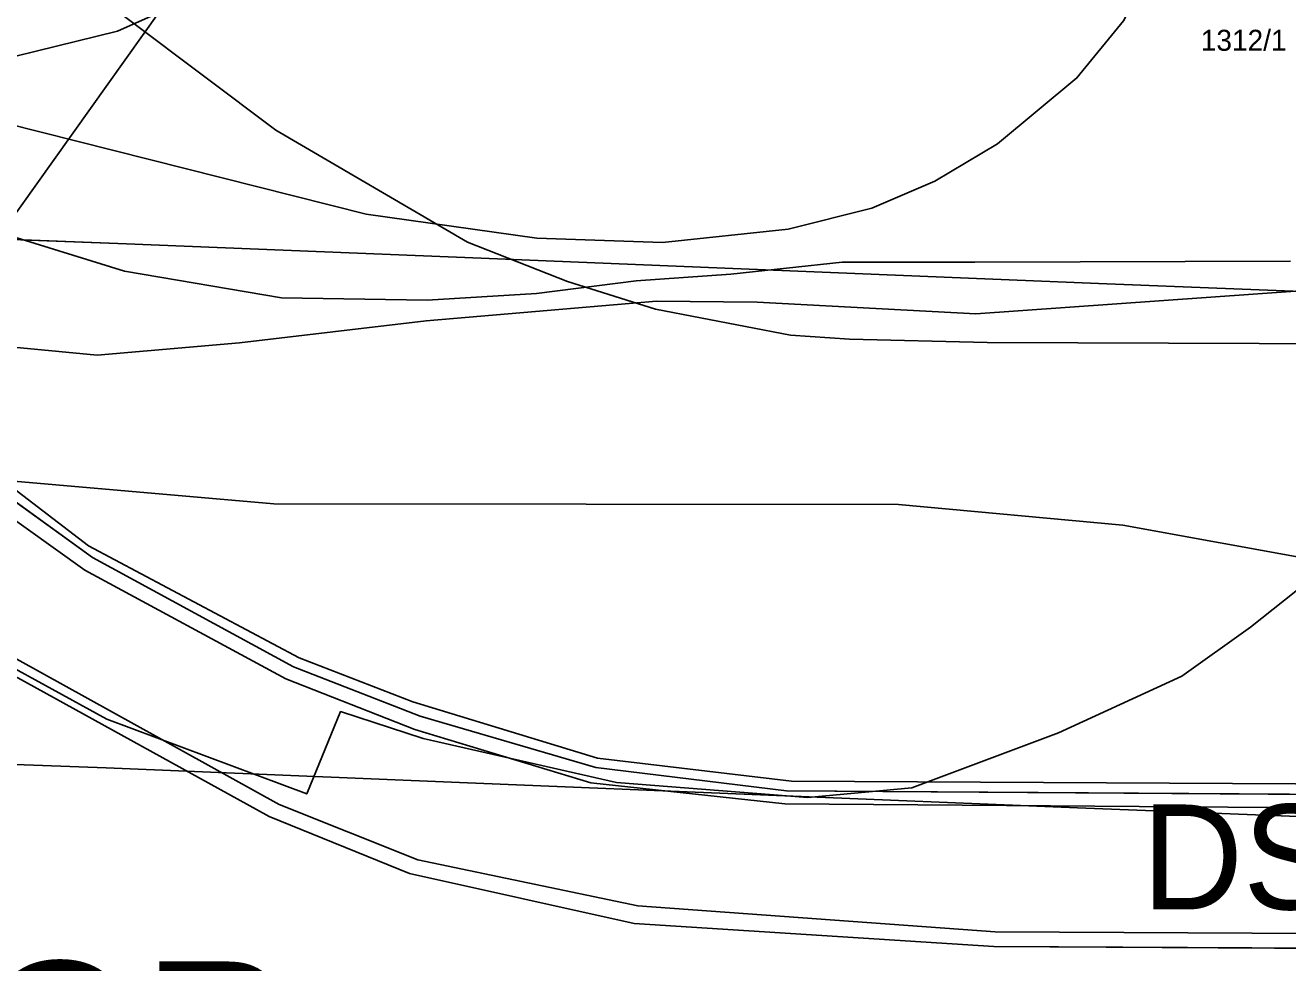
# Model space of a CAD drawing. Extents: x -706130 to -698555, y -971544 to -967260.
# Drawn here: x -705858.1 to -705737.7, y -969579.3 to -969489.9 of the extents above; entities that cross this region are included whole.
import ezdxf

# ---------------------------------------------------------------- set-up
doc = ezdxf.new("R2010")
doc.units = 0
for name, color, linetype in [('Archeologická naleziště S', 7, 'Continuous'), ('BPEJ hranice S', 7, 'Continuous'), ('BPEJ I-II trida ochrany S', 7, 'Continuous'), ('CHKO_Luzicke hory hranice S', 7, 'Continuous'), ('KN_Hranice_parcel', 7, 'Continuous'), ('KN_Hranice_parcel_vnitrni_kresba', 7, 'Continuous'), ('KN_Parcelni cisla', 7, 'Continuous'), ('KN_Polygon parcely', 7, 'Continuous'), ('KN_POZEMKY_14_OSTATNI PLOCHA', 7, 'Continuous'), ('KN_POZEMKY_2_ORNA PUDA', 7, 'Continuous'), ('KN_VYUZITI_16_ostatni plocha_silnice', 7, 'Continuous'), ('Komunikace I třídy osy N', 7, 'Continuous'), ('Komunikace popis smery a sipky', 7, 'Continuous'), ('Koridor silnicni_D03_silnice I tridy N', 7, 'Continuous'), ('Koridor silnicni_D03_silnice I tridy srafy N', 7, 'Continuous'), ('OP silnic S', 7, 'Continuous'), ('Plochy doprava silniční - silnice I třídy S', 7, 'Continuous'), ('Plochy zemědělské všeobecné CELEK S', 7, 'Continuous'), ('Regulační bloky v krajině S', 7, 'Continuous'), ('Regulační bloky zastavěné S', 7, 'Continuous'), ('Regulační kódy zastavěné S', 7, 'Continuous'), ('Spoje_dálkový komunikační kabel S', 7, 'Continuous'), ('Spoje_dálkový optický komunikační kabel S', 7, 'Continuous'), ('Trasy cykloturistické N', 7, 'Continuous'), ('VPS dopravni infrastruktury_obrys N', 7, 'Continuous'), ('VPS dopravni infrastruktury_plochy N', 7, 'Continuous'), ('VÝŠKOPIS_vrstevnice hlavní', 7, 'Continuous'), ('Zábory hodnocené - koridory', 7, 'Continuous')]:
    doc.layers.add(name, color=color, linetype=linetype)

msp = doc.modelspace()

# ---------------------------------------------------------------- linework, layer by layer
at = {"layer": 'Archeologická naleziště S'}
msp.add_lwpolyline([(-705697.43, -968947.89), (-705589.56, -969129.75), (-705860.31, -969509.69), (-705953.08, -969490.41)], dxfattribs=at)
at = {"layer": 'BPEJ hranice S'}
for points in [[(-705933.64, -969506.66), (-705933.63, -969506.66), (-705929.27, -969509.62), (-705929.2, -969509.61), (-705919.4, -969507.2), (-705909.75, -969505.03), (-705893.79, -969501.44), (-705849.32, -969490.52), (-705822.25, -969478.43), (-705785.77, -969455.15), (-705760.06, -969435.69), (-705733.66, -969416.92)], [(-705733.66, -969416.92), (-705760.06, -969435.69), (-705785.77, -969455.15), (-705822.25, -969478.43), (-705849.32, -969490.52), (-705893.79, -969501.44), (-705909.75, -969505.03), (-705919.4, -969507.2), (-705929.2, -969509.61), (-705929.27, -969509.62), (-705923.79, -969513.33)]]:
    msp.add_lwpolyline(points, dxfattribs=at)
at = {"layer": 'BPEJ I-II trida ochrany S'}
for p, q in [((-705872.58, -969525.62), (-705851.69, -969540.66)), ((-705851.69, -969540.66), (-705832.54, -969551.1)), ((-705834.84, -969565.35), (-705860.02, -969551.46)), ((-705832.54, -969551.1), (-705820.44, -969555.79)), ((-705820.44, -969555.79), (-705803.69, -969560.7)), ((-705803.69, -969560.7), (-705785.53, -969562.92)), ((-705785.53, -969562.92), (-705550.52, -969564.48)), ((-705821.47, -969570.79), (-705834.84, -969565.35)), ((-705800.04, -969575.55), (-705821.47, -969570.79)), ((-705765.75, -969577.73), (-705800.04, -969575.55)), ((-705551.76, -969579.02), (-705765.75, -969577.73))]:
    msp.add_line(p, q, dxfattribs=at)
msp.add_lwpolyline([(-705760.06, -969435.69), (-705785.77, -969455.15), (-705822.25, -969478.43), (-705849.32, -969490.52), (-705893.79, -969501.44)], dxfattribs=at)
at = {"layer": 'CHKO_Luzicke hory hranice S'}
msp.add_lwpolyline([(-705941.55, -969501.3), (-705941.55, -969501.3), (-705907.31, -969505.32), (-705889.91, -969515.01), (-705872.58, -969525.62), (-705851.69, -969540.66), (-705832.54, -969551.1), (-705820.44, -969555.79), (-705803.69, -969560.7), (-705785.53, -969562.92), (-705550.52, -969564.48), (-705371.24, -969565.74), (-705346.96, -969565.91), (-705321.55, -969559.75)], dxfattribs=at)
at = {"layer": 'KN_Hranice_parcel'}
for points in [[(-705941.55, -969501.3), (-705907.31, -969505.32), (-705889.91, -969515.01), (-705872.58, -969525.62), (-705851.69, -969540.66), (-705832.54, -969551.1), (-705820.44, -969555.79), (-705803.69, -969560.7), (-705785.53, -969562.92), (-705550.52, -969564.48), (-705371.24, -969565.74)], [(-705347.81, -969580.06), (-705357.51, -969579.12), (-705551.76, -969579.02), (-705765.75, -969577.73), (-705800.04, -969575.55), (-705821.47, -969570.79), (-705834.84, -969565.35), (-705860.02, -969551.46), (-705883.64, -969534.42), (-705897.3, -969526.11), (-705911.46, -969518.58), (-705918, -969517.26)]]:
    msp.add_lwpolyline(points, dxfattribs=at)
at = {"layer": 'KN_Hranice_parcel_vnitrni_kresba'}
for p, q in [((-705873.28, -969526.93), (-705852.43, -969541.89)), ((-705852.43, -969541.89), (-705833.26, -969552.24)), ((-705858.9, -969550.37), (-705833.89, -969564.21)), ((-705820.95, -969557.05), (-705833.26, -969552.24)), ((-705804.18, -969562.14), (-705820.95, -969557.05)), ((-705785.69, -969564.14), (-705804.18, -969562.14)), ((-705833.89, -969564.21), (-705820.66, -969569.49)), ((-705785.69, -969564.14), (-705550.56, -969565.94)), ((-705820.66, -969569.49), (-705799.7, -969573.86)), ((-705799.7, -969573.86), (-705765.63, -969576.34)), ((-705765.63, -969576.34), (-705551.65, -969577.55))]:
    msp.add_line(p, q, dxfattribs=at)
msp.add_lwpolyline([(-705941.26, -969500.11), (-705906.95, -969504.38), (-705870.89, -969525.17), (-705852.06, -969539.55), (-705831.98, -969550.25), (-705821.14, -969554.42), (-705803.54, -969559.8), (-705785.04, -969561.98), (-705550.85, -969563.22), (-705372.86, -969564.89), (-705347.07, -969565.04), (-705320.72, -969558.83)], dxfattribs=at)
at = {"layer": 'KN_Polygon parcely'}
for points in [[(-705736.36, -969338.21), (-705739.09, -969334.17), (-705792.04, -969334.09), (-705816.66, -969366.26), (-705830.36, -969402.28), (-705845.61, -969425.56), (-705859.43, -969439.87), (-705878.77, -969450.42), (-705927.26, -969471.43), (-705956.66, -969481.18), (-705951.67, -969494.05), (-705941.55, -969501.3), (-705907.31, -969505.32), (-705889.91, -969515.01), (-705872.58, -969525.62), (-705851.69, -969540.66), (-705832.54, -969551.1), (-705820.44, -969555.79), (-705803.69, -969560.7), (-705785.53, -969562.92), (-705550.52, -969564.48)], [(-705550.52, -969564.48), (-705785.53, -969562.92), (-705803.69, -969560.7), (-705820.44, -969555.79), (-705832.54, -969551.1), (-705851.69, -969540.66), (-705872.58, -969525.62), (-705889.91, -969515.01), (-705907.31, -969505.32), (-705941.55, -969501.3), (-705937.34, -969504.15), (-705923.79, -969513.33), (-705918, -969517.26), (-705911.46, -969518.58), (-705897.3, -969526.11), (-705883.64, -969534.42), (-705860.02, -969551.46), (-705834.84, -969565.35), (-705821.47, -969570.79), (-705800.04, -969575.55), (-705765.75, -969577.73), (-705551.76, -969579.02)]]:
    msp.add_lwpolyline(points, dxfattribs=at)
msp.add_lwpolyline([(-705480.64, -969625.23), (-705434.89, -969632.73), (-705401.38, -969643.36), (-705390.94, -969633.83), (-705362.98, -969604.25), (-705347.81, -969580.06), (-705357.51, -969579.12), (-705551.76, -969579.02), (-705765.75, -969577.73), (-705800.04, -969575.55), (-705821.47, -969570.79), (-705834.84, -969565.35), (-705860.02, -969551.46), (-705883.64, -969534.42), (-705897.3, -969526.11), (-705911.46, -969518.58), (-705918, -969517.26), (-705903.89, -969529.84), (-705882.7, -969548.73), (-705862.83, -969579.64), (-705856.81, -969592.97), (-705847.39, -969627.87), (-705593.1, -969627.63)], close=True, dxfattribs=at)
at = {"layer": 'KN_POZEMKY_14_OSTATNI PLOCHA'}
for p, q in [((-705872.58, -969525.62), (-705851.69, -969540.66)), ((-705851.69, -969540.66), (-705832.54, -969551.1)), ((-705834.84, -969565.35), (-705860.02, -969551.46)), ((-705832.54, -969551.1), (-705820.44, -969555.79)), ((-705820.44, -969555.79), (-705803.69, -969560.7)), ((-705803.69, -969560.7), (-705785.53, -969562.92)), ((-705785.53, -969562.92), (-705550.52, -969564.48)), ((-705821.47, -969570.79), (-705834.84, -969565.35)), ((-705800.04, -969575.55), (-705821.47, -969570.79)), ((-705765.75, -969577.73), (-705800.04, -969575.55)), ((-705551.76, -969579.02), (-705765.75, -969577.73))]:
    msp.add_line(p, q, dxfattribs=at)
at = {"layer": 'KN_POZEMKY_2_ORNA PUDA'}
for p, q in [((-705851.69, -969540.66), (-705872.58, -969525.62)), ((-705832.54, -969551.1), (-705851.69, -969540.66)), ((-705860.02, -969551.46), (-705834.84, -969565.35)), ((-705820.44, -969555.79), (-705832.54, -969551.1)), ((-705803.69, -969560.7), (-705820.44, -969555.79)), ((-705785.53, -969562.92), (-705803.69, -969560.7)), ((-705550.52, -969564.48), (-705785.53, -969562.92)), ((-705834.84, -969565.35), (-705821.47, -969570.79)), ((-705821.47, -969570.79), (-705800.04, -969575.55)), ((-705800.04, -969575.55), (-705765.75, -969577.73)), ((-705765.75, -969577.73), (-705551.76, -969579.02))]:
    msp.add_line(p, q, dxfattribs=at)
at = {"layer": 'KN_VYUZITI_16_ostatni plocha_silnice'}
for p, q in [((-705872.58, -969525.62), (-705851.69, -969540.66)), ((-705851.69, -969540.66), (-705832.54, -969551.1)), ((-705834.84, -969565.35), (-705860.02, -969551.46)), ((-705832.54, -969551.1), (-705820.44, -969555.79)), ((-705820.44, -969555.79), (-705803.69, -969560.7)), ((-705803.69, -969560.7), (-705785.53, -969562.92)), ((-705785.53, -969562.92), (-705550.52, -969564.48)), ((-705821.47, -969570.79), (-705834.84, -969565.35)), ((-705800.04, -969575.55), (-705821.47, -969570.79)), ((-705765.75, -969577.73), (-705800.04, -969575.55)), ((-705551.76, -969579.02), (-705765.75, -969577.73))]:
    msp.add_line(p, q, dxfattribs=at)
at = {"layer": 'Komunikace I třídy osy N'}
msp.add_lwpolyline([(-705875.58, -969559.81), (-705871.23, -969559.95), (-705850.4, -969560.73), (-705816.69, -969562.11), (-705757.79, -969564.53), (-705721.39, -969565.96), (-705690.98, -969567.08), (-705663.89, -969568), (-705656.81, -969568.23)], dxfattribs=at)
at = {"layer": 'Koridor silnicni_D03_silnice I tridy N'}
msp.add_lwpolyline([(-705723.29, -969615.93), (-705759.8, -969614.49), (-705818.74, -969612.07), (-705852.02, -969610.71), (-705856.81, -969592.97), (-705862.83, -969579.64), (-705882.7, -969548.73), (-705903.89, -969529.84), (-705918, -969517.26), (-705923.79, -969513.33), (-705931.09, -969508.38), (-705930.99, -969508.38), (-705917.39, -969508.62), (-705902.87, -969508.95), (-705887.1, -969509.39), (-705869.47, -969509.98), (-705848.44, -969510.77), (-705814.64, -969512.15), (-705755.79, -969514.57), (-705719.49, -969516)], dxfattribs=at)
at = {"layer": 'Koridor silnicni_D03_silnice I tridy srafy N'}
msp.add_lwpolyline([(-705655.22, -969518.26), (-705662.24, -969518.03), (-705689.21, -969517.11), (-705719.49, -969516), (-705755.79, -969514.57), (-705814.64, -969512.15), (-705848.44, -969510.77), (-705869.47, -969509.98), (-705887.1, -969509.39), (-705902.87, -969508.95), (-705917.39, -969508.62), (-705930.99, -969508.38), (-705931.09, -969508.38)], dxfattribs=at)
at = {"layer": 'OP silnic S'}
msp.add_lwpolyline([(-705679.97, -969520.5), (-705766.38, -969520.18), (-705779.52, -969519.85), (-705785.14, -969519.49), (-705798.02, -969517), (-705806.42, -969514.38), (-705815.94, -969510.63), (-705834.2, -969499.95), (-705855.03, -969484.29)], dxfattribs=at)
at = {"layer": 'Plochy doprava silniční - silnice I třídy S'}
for p, q in [((-705851.69, -969540.66), (-705872.58, -969525.62)), ((-705832.54, -969551.1), (-705851.69, -969540.66)), ((-705860.02, -969551.46), (-705834.84, -969565.35)), ((-705820.44, -969555.79), (-705832.54, -969551.1)), ((-705803.69, -969560.7), (-705820.44, -969555.79)), ((-705785.53, -969562.92), (-705803.69, -969560.7)), ((-705550.52, -969564.48), (-705785.53, -969562.92)), ((-705834.84, -969565.35), (-705821.47, -969570.79)), ((-705821.47, -969570.79), (-705800.04, -969575.55)), ((-705800.04, -969575.55), (-705765.75, -969577.73)), ((-705765.75, -969577.73), (-705551.76, -969579.02))]:
    msp.add_line(p, q, dxfattribs=at)
at = {"layer": 'Plochy zemědělské všeobecné CELEK S'}
for p, q in [((-705872.58, -969525.62), (-705851.69, -969540.66)), ((-705851.69, -969540.66), (-705832.54, -969551.1)), ((-705834.84, -969565.35), (-705860.02, -969551.46)), ((-705832.54, -969551.1), (-705820.44, -969555.79)), ((-705820.44, -969555.79), (-705803.69, -969560.7)), ((-705803.69, -969560.7), (-705785.53, -969562.92)), ((-705785.53, -969562.92), (-705550.52, -969564.48)), ((-705821.47, -969570.79), (-705834.84, -969565.35)), ((-705800.04, -969575.55), (-705821.47, -969570.79)), ((-705765.75, -969577.73), (-705800.04, -969575.55)), ((-705551.76, -969579.02), (-705765.75, -969577.73))]:
    msp.add_line(p, q, dxfattribs=at)
at = {"layer": 'Regulační bloky v krajině S'}
for p, q in [((-705872.58, -969525.62), (-705851.69, -969540.66)), ((-705851.69, -969540.66), (-705832.54, -969551.1)), ((-705834.84, -969565.35), (-705860.02, -969551.46)), ((-705832.54, -969551.1), (-705820.44, -969555.79)), ((-705820.44, -969555.79), (-705803.69, -969560.7)), ((-705803.69, -969560.7), (-705785.53, -969562.92)), ((-705785.53, -969562.92), (-705550.52, -969564.48)), ((-705821.47, -969570.79), (-705834.84, -969565.35)), ((-705800.04, -969575.55), (-705821.47, -969570.79)), ((-705765.75, -969577.73), (-705800.04, -969575.55)), ((-705551.76, -969579.02), (-705765.75, -969577.73))]:
    msp.add_line(p, q, dxfattribs=at)
at = {"layer": 'Regulační bloky zastavěné S'}
for p, q in [((-705851.69, -969540.66), (-705872.58, -969525.62)), ((-705832.54, -969551.1), (-705851.69, -969540.66)), ((-705860.02, -969551.46), (-705834.84, -969565.35)), ((-705820.44, -969555.79), (-705832.54, -969551.1)), ((-705803.69, -969560.7), (-705820.44, -969555.79)), ((-705785.53, -969562.92), (-705803.69, -969560.7)), ((-705550.52, -969564.48), (-705785.53, -969562.92)), ((-705834.84, -969565.35), (-705821.47, -969570.79)), ((-705821.47, -969570.79), (-705800.04, -969575.55)), ((-705800.04, -969575.55), (-705765.75, -969577.73)), ((-705765.75, -969577.73), (-705551.76, -969579.02))]:
    msp.add_line(p, q, dxfattribs=at)
at = {"layer": 'Spoje_dálkový komunikační kabel S'}
msp.add_lwpolyline([(-705936.83, -969503.87), (-705929.48, -969502.9), (-705927.56, -969496.91), (-705922.95, -969496.2), (-705909.64, -969497.73), (-705906.96, -969498.29), (-705900.81, -969500.86), (-705884.91, -969508.39), (-705875.29, -969514.56), (-705870.41, -969517.58), (-705862.91, -969520.29), (-705851.25, -969521.38), (-705837.69, -969520.22), (-705819.88, -969518.11), (-705797.92, -969516.23), (-705788.31, -969516.35), (-705767.49, -969517.44), (-705736.56, -969515.27)], dxfattribs=at)
at = {"layer": 'Spoje_dálkový optický komunikační kabel S'}
msp.add_lwpolyline([(-705954.17, -969487.61), (-705950.75, -969486.81), (-705943.56, -969486.08), (-705917.46, -969481.35), (-705913.29, -969482.16), (-705910.95, -969483.69), (-705908.67, -969485.98), (-705908.58, -969486.03), (-705902.42, -969492.38), (-705896.35, -969497.73), (-705888.34, -969501.2), (-705867.04, -969507.69), (-705848.65, -969513.39), (-705833.66, -969515.91), (-705819.79, -969516.16), (-705809.36, -969515.5), (-705799.86, -969514.32), (-705790.83, -969513.66), (-705780.22, -969512.52), (-705767.56, -969512.54), (-705737.49, -969512.42)], dxfattribs=at)
at = {"layer": 'Trasy cykloturistické N'}
msp.add_lwpolyline([(-705941.55, -969501.3), (-705929.48, -969502.9), (-705907.31, -969505.32), (-705889.91, -969515.01), (-705872.58, -969525.62), (-705862.14, -969533.14), (-705834.39, -969535.57), (-705774.86, -969535.61), (-705753.47, -969537.6), (-705715.63, -969544.44), (-705667.88, -969548.34), (-705531.1, -969552.55), (-705439.36, -969551.8), (-705375.7, -969544.96), (-705354.91, -969538.43), (-705318.2, -969523.78), (-705288.47, -969518.37)], dxfattribs=at)
at = {"layer": 'VPS dopravni infrastruktury_obrys N'}
msp.add_line((-705848.44, -969510.77), (-705869.47, -969509.98), dxfattribs=at)
for points in [[(-705755.79, -969514.57), (-705814.64, -969512.15), (-705848.44, -969510.77)], [(-705655.22, -969518.26), (-705662.24, -969518.03), (-705689.21, -969517.11), (-705719.49, -969516), (-705755.79, -969514.57)]]:
    msp.add_lwpolyline(points, dxfattribs=at)
at = {"layer": 'VPS dopravni infrastruktury_plochy N'}
msp.add_line((-705848.44, -969510.77), (-705869.47, -969509.98), dxfattribs=at)
for points in [[(-705755.79, -969514.57), (-705814.64, -969512.15), (-705848.44, -969510.77)], [(-705655.22, -969518.26), (-705662.24, -969518.03), (-705689.21, -969517.11), (-705719.49, -969516), (-705755.79, -969514.57)]]:
    msp.add_lwpolyline(points, dxfattribs=at)
at = {"layer": 'VÝŠKOPIS_vrstevnice hlavní'}
for points in [[(-705943.37, -969499.99), (-705917.48, -969494.96), (-705903.5, -969493.96), (-705891.52, -969494.39), (-705873.54, -969496.53), (-705863.55, -969498.39), (-705825.6, -969507.95), (-705809.34, -969510.23), (-705797.35, -969510.66), (-705785.37, -969509.37), (-705777.38, -969507.38), (-705771.39, -969504.81), (-705765.4, -969501.24), (-705757.83, -969494.96), (-705753.41, -969489.54), (-705733.86, -969451.59)], [(-705917.46, -969517.74), (-705908.01, -969520.4), (-705898.86, -969525.82), (-705890.09, -969531.42), (-705880.2, -969538.34), (-705865.63, -969547.68), (-705850.32, -969556.08), (-705831.27, -969563.21), (-705828.04, -969555.36), (-705820.18, -969557.93), (-705801.72, -969562.13), (-705783.49, -969563.56), (-705773.59, -969562.62), (-705759.59, -969557.39), (-705747.83, -969551.97), (-705741.28, -969547.32), (-705733.58, -969541.19)]]:
    msp.add_lwpolyline(points, dxfattribs=at)
at = {"layer": 'Zábory hodnocené - koridory'}
msp.add_lwpolyline([(-705723.29, -969615.93), (-705759.8, -969614.49), (-705818.74, -969612.07), (-705852.02, -969610.71), (-705856.81, -969592.97), (-705862.83, -969579.64), (-705882.7, -969548.73), (-705903.89, -969529.84), (-705918, -969517.26), (-705923.79, -969513.33), (-705931.09, -969508.38), (-705930.99, -969508.38), (-705917.39, -969508.62), (-705902.87, -969508.95), (-705887.1, -969509.39), (-705869.47, -969509.98), (-705848.44, -969510.77), (-705814.64, -969512.15), (-705755.79, -969514.57), (-705719.49, -969516)], dxfattribs=at)

# ---------------------------------------------------------------- texts
at = {"layer": 'KN_Parcelni cisla'}
msp.add_text('1312/1', height=2, dxfattribs=at).set_placement((-705746.03, -969492.38))
at = {"layer": 'Komunikace popis smery a sipky'}
msp.add_text('NOVÝ BOR', height=15, dxfattribs=at).set_placement((-705938.37, -969594.17))
at = {"layer": 'Regulační kódy zastavěné S'}
msp.add_text('DS', height=10, dxfattribs=at).set_placement((-705751.65, -969574.21))

doc.saveas('drawing.dxf')
